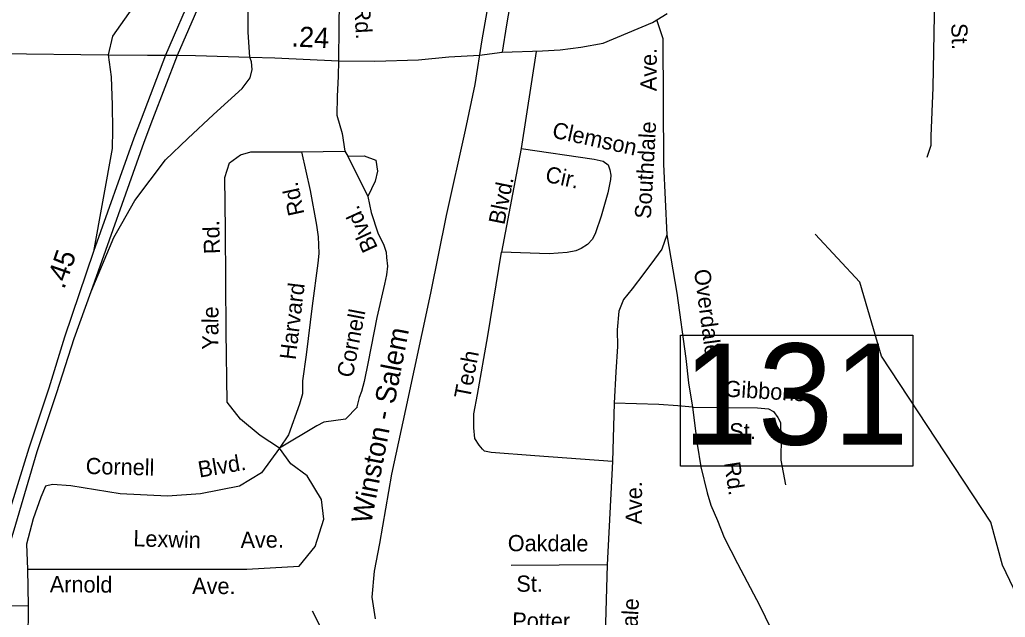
# Model space of a CAD drawing. Extents: x 1551653 to 1702041, y 811336 to 920032.
# Drawn here: x 1633765 to 1637757, y 836287 to 838708 of the extents above; entities that cross this region are included whole.
import ezdxf

# ---------------------------------------------------------------- set-up
doc = ezdxf.new("R2010")
doc.units = 0
for name, color, linetype in [('Old_Level_10', 7, 'Continuous'), ('Old_Level_14', 7, 'Continuous'), ('Old_Level_17', 7, 'Continuous'), ('Old_Level_28', 7, 'Continuous'), ('Old_Level_31', 7, 'Continuous'), ('Old_Level_32', 7, 'Continuous'), ('Old_Level_35', 7, 'Continuous'), ('Old_Level_44', 7, 'Continuous'), ('Old_Level_47', 7, 'Continuous'), ('Old_Level_50', 7, 'Continuous'), ('Old_Level_59', 7, 'Continuous')]:
    doc.layers.add(name, color=color, linetype=linetype)

msp = doc.modelspace()

# ---------------------------------------------------------------- linework, layer by layer
at = {"layer": 'Old_Level_28'}
for points in [[(1634822.417, 839708.61), (1634741.717, 839499.102), (1634609.014, 839184.065), (1634488.093, 838872.443), (1634469.812, 838829.952), (1634355.588, 838564.453)], [(1634404.461, 838563.907), (1634518.478, 838828.918), (1634529.53, 838854.609), (1634655.85, 839191.875), (1634787.775, 839482.19), (1634858.267, 839658.574)], [(1634054.324, 837606.801), (1634268.482, 838211.857), (1634304.129, 838304.148), (1634404.461, 838563.907)], [(1634355.588, 838564.453), (1634255.997, 838305.169), (1634226.327, 838227.921), (1634064.106, 837768.887)], [(1634064.106, 837768.887), (1633946.55, 837420.897), (1633882.278, 837215.461), (1633801.513, 836971.941), (1633704.748, 836656.549), (1633664.864, 836522.356), (1633614.908, 836370.938), (1633604.739, 836327.296)], [(1633650.351, 836329.371), (1633664.726, 836384.949), (1633722.917, 836578.385), (1633741.576, 836640.638), (1633835.868, 836957.594), (1633915.639, 837196.735), (1633985.446, 837415.974), (1634054.324, 837606.801)]]:
    msp.add_lwpolyline(points, dxfattribs=at)
at = {"layer": 'Old_Level_31'}
for p, q in [((1634380.806, 838564.253), (1634380.806, 838564.253)), ((1635627.339, 838564.255), (1635627.339, 838564.255))]:
    msp.add_line(p, q, dxfattribs=at)
msp.add_lwpolyline([(1636440.778, 837429.786), (1637381.668, 837429.786), (1637381.668, 836898.74), (1636440.778, 836898.74), (1636440.778, 837429.786)], dxfattribs=at)
at = {"layer": 'Old_Level_32'}
for points in [[(1635627.339, 838564.255), (1635718.715, 838576.448), (1635881.625, 838580.999), (1635953.307, 838584.983), (1636036.936, 838596.938), (1636128.53, 838612.877), (1636327.648, 838696.557), (1636387.384, 838732.42)], [(1631564.409, 838091.679), (1631601.998, 838126.029), (1631660.835, 838173.466), (1631763.799, 838266.704), (1631845.826, 838323.605), (1631978.209, 838364.09), (1632059.109, 838386.172), (1632084.85, 838397.214), (1632110.591, 838389.853), (1632154.718, 838408.255), (1632260.197, 838438.757), (1632761.471, 838537.071), (1633018.88, 838581.236), (1633086.728, 838581.216), (1633121.904, 838581.216), (1633182.875, 838583.563), (1633244.989, 838580.236), (1633310.855, 838581.699), (1633400.884, 838580.873), (1633680.624, 838570.587), (1634122.91, 838564.734)], [(1634122.91, 838564.734), (1634281.689, 838563.909), (1634355.588, 838564.453)], [(1634355.588, 838564.453), (1634380.806, 838564.253), (1634404.461, 838563.907)], [(1634404.461, 838563.907), (1634477.273, 838561.926), (1634697.066, 838555.946)], [(1634697.066, 838555.946), (1634798.06, 838553.087), (1635056.077, 838541.446), (1635202.996, 838539.152), (1635379.847, 838545.135), (1635503.3, 838557.09), (1635627.339, 838564.255)]]:
    msp.add_lwpolyline(points, dxfattribs=at)
at = {"layer": 'Old_Level_35'}
for p, q in [((1635856.222, 838578.496), (1635796.212, 838185.696)), ((1635796.212, 838185.696), (1635716.2, 837765.375)), ((1634906.586, 838172.281), (1635081.967, 838175.033)), ((1635081.967, 838175.033), (1635093.062, 838154.676)), ((1635093.062, 838154.676), (1635174.863, 837991.937)), ((1636172.538, 837154.396), (1636165.015, 836918.296)), ((1636165.015, 836918.296), (1636144.698, 836499.238)), ((1633796.244, 836481.62), (1633799.468, 836333.1)), ((1636144.698, 836499.238), (1635754.829, 836496.189)), ((1636144.698, 836499.238), (1636135.56, 836215.768)), ((1633799.468, 836333.1), (1633614.209, 836330.752))]:
    msp.add_line(p, q, dxfattribs=at)
for points in [[(1636517.026, 839452.268), (1636484.805, 839422.508), (1636464.756, 839420.713), (1636320.822, 839417.833), (1636228.91, 839414.7), (1636194.819, 839410.989), (1636172.929, 839407.229), (1636148.756, 839399.316), (1636106.41, 839363.758), (1635983.326, 839234.789), (1635846.155, 839082.092), (1635813.848, 839038.322), (1635795.433, 839008.48), (1635785.341, 838984.474), (1635777.008, 838948.624), (1635762.126, 838836.666), (1635736.677, 838687.103), (1635718.715, 838576.448)], [(1635087.915, 839382.466), (1635071.163, 839212.426), (1635061.589, 838984.909), (1635056.803, 838678.358), (1635056.077, 838541.446)], [(1637470.718, 838873.138), (1637462.616, 838432.59), (1637454.556, 838236.296), (1637454.556, 838198.457), (1637438.351, 838149.808)], [(1636345.798, 838703.759), (1636370.087, 838630.847), (1636372.295, 838122.678), (1636385.543, 837835.452)], [(1635056.077, 838541.446), (1635054.228, 838478.526), (1635050.53, 838397.102), (1635048.68, 838321.227), (1635070.872, 838247.205), (1635081.967, 838175.033)], [(1635796.212, 838185.696), (1636091.797, 838141.999), (1636127.65, 838133.866), (1636147.571, 838119.653), (1636155.367, 838099.486), (1636159.123, 838077.596), (1636156.958, 838059.63), (1636146.656, 838005.611), (1636119.74, 837911.907), (1636097.152, 837844.129), (1636085.019, 837818.161), (1636064.763, 837796.363), (1636038.631, 837780.684), (1636016.617, 837770.727), (1635982.483, 837765.015), (1635908.536, 837759.713), (1635716.2, 837765.375)], [(1634816.339, 836972.09), (1634738.952, 837023.719), (1634659.221, 837089.428), (1634605.284, 837157.484), (1634600.594, 837443.787), (1634598.25, 837855.148), (1634595.905, 838068.702), (1634614.665, 838127.371), (1634659.221, 838160.225), (1634701.432, 838171.959), (1634774.128, 838171.959), (1634906.586, 838172.281)], [(1634906.586, 838172.281), (1634941.229, 838015.893), (1634966.786, 837875.297), (1634973.624, 837827.734), (1634975.376, 837795.681), (1634975.668, 837760.855), (1634972.672, 837721.694), (1634949.129, 837547.879), (1634925.303, 837350.258), (1634910.546, 837244.3), (1634910.193, 837215.987), (1634910.104, 837191.978), (1634898.415, 837150.444), (1634853.86, 837026.066), (1634816.339, 836972.09)], [(1635094.911, 838154.676), (1635159.635, 838156.527), (1635207.714, 838138.021), (1635213.262, 838093.607), (1635204.016, 838052.895), (1635174.863, 837991.937)], [(1635174.863, 837991.937), (1635187.595, 837926.938), (1635214.745, 837844.557), (1635239.346, 837794.022), (1635248.3, 837765.873), (1635250.649, 837743.613), (1635254.118, 837708.74), (1635249.824, 837674.61), (1635241.937, 837635.942), (1635210.912, 837500.474), (1635176.432, 837322.054), (1635159.804, 837242.349), (1635149.369, 837201.394), (1635139.28, 837177.585), (1635130.634, 837138.961), (1635133.515, 837138.517), (1635084.021, 837089.722), (1634997.012, 837076.735), (1634967.488, 837062.512), (1634816.339, 836972.09)], [(1636385.543, 837835.452), (1636365.671, 837778.007), (1636336.425, 837737.458), (1636292.419, 837679.76), (1636245.377, 837617.505), (1636210.475, 837573.472), (1636190.748, 837526.402), (1636184.678, 837450.482), (1636186.195, 837383.673), (1636178.608, 837280.422), (1636172.538, 837154.396)], [(1636385.543, 837835.452), (1636425.956, 837599.285), (1636462.376, 837335.084), (1636472.998, 837236.389), (1636489.69, 837137.693)], [(1636165.015, 836918.296), (1635851.473, 836940.433), (1635673.652, 836953.852), (1635647.566, 836960.184), (1635639.725, 836968.146), (1635625.843, 836984.239), (1635608.683, 837011.3), (1635603.682, 837053.832), (1635603.682, 837111.376), (1635618.685, 837188.935), (1635661.191, 837426.616), (1635716.2, 837765.375)], [(1636489.69, 837137.693), (1636430.509, 837143.767), (1636353.117, 837148.322), (1636172.538, 837154.396)], [(1636489.69, 837137.693), (1636752.902, 837134.952), (1636796.962, 837131.172), (1636818.363, 837119.836), (1636835.987, 837095.903), (1636846.058, 837075.749), (1636846.058, 837054.335), (1636848.576, 837020.326), (1636847.317, 836923.335), (1636865.841, 836823.773)], [(1636489.69, 837137.693), (1636508.684, 836987.575), (1636523.789, 836895.623), (1636548.967, 836791.075), (1636564.073, 836740.689), (1636590.509, 836678.464), (1636618.204, 836610.444), (1636672.335, 836504.636), (1636762.344, 836333.327), (1636850.464, 836151.941), (1636933.548, 835972.571), (1636978.867, 835859.205), (1636988.939, 835826.455), (1637004.044, 835771.032), (1637014.116, 835710.569), (1637039.293, 835619.877)], [(1634816.339, 836972.09), (1634743.773, 836871.388), (1634654.662, 836817.412), (1634497.544, 836786.905), (1634363.876, 836777.518), (1634171.582, 836786.905), (1633972.253, 836819.759), (1633897.212, 836824.453), (1633869.071, 836817.412), (1633850.311, 836772.824), (1633819.825, 836685.994), (1633791.685, 836582.738), (1633796.244, 836481.62)], [(1633796.244, 836481.62), (1634485.687, 836481.62), (1634685.016, 836481.62), (1634896.07, 836493.354), (1634961.732, 836573.144), (1634996.908, 836683.44), (1634987.527, 836763.23), (1634928.901, 836859.446), (1634863.24, 836908.729), (1634816.339, 836972.09)], [(1633799.468, 836333.1), (1633797.753, 836190.129), (1633795.47, 835920.232), (1633797.527, 835716.078)]]:
    msp.add_lwpolyline(points, dxfattribs=at)
at = {"layer": 'Old_Level_44'}
msp.add_lwpolyline([(1635205.345, 836280.187), (1635192.533, 836368.497), (1635201.317, 836473.63), (1635222.796, 836585.254), (1635271.337, 836866.547), (1635329.208, 837128.68), (1635429.601, 837599.921), (1635493.564, 837913.871), (1635570.835, 838259.829), (1635609.224, 838445.35), (1635637.421, 838626.631), (1635699.935, 838979.954), (1635769.804, 839278.069), (1635820.318, 839595.845), (1635881.699, 839869.148), (1635919.333, 840057.698)], dxfattribs=at)
at = {"layer": 'Old_Level_47'}
for points in [[(1634822.417, 839708.61), (1634644.171, 839353.111), (1634457.343, 839075.489), (1634338.453, 838911.183), (1634237.866, 838779.265), (1634140.677, 838641.399), (1634122.91, 838564.734)], [(1634697.066, 838555.946), (1634689.456, 838656.858), (1634689.462, 838765.761), (1634693.236, 838914.96), (1634697.011, 839015.055), (1634706.446, 839113.261), (1634723.431, 839217.134), (1634858.267, 839658.574)], [(1634054.324, 837606.801), (1634146.27, 837825.687), (1634178.352, 837882.345), (1634231.192, 837974.885), (1634355.624, 838140.028), (1634446.206, 838226.903), (1634549.999, 838323.221), (1634665.115, 838428.981), (1634698.017, 838471.932), (1634705.716, 838505.833), (1634704.177, 838536.653), (1634697.066, 838555.946)], [(1634122.91, 838564.734), (1634135.501, 838476.482), (1634139.531, 838361.569), (1634140.677, 838260.85), (1634138.79, 838185.307), (1634064.106, 837768.887)]]:
    msp.add_lwpolyline(points, dxfattribs=at)
at = {"layer": 'Old_Level_50'}
for p, q in [((1634371.838, 838544.797), (1634371.838, 838544.797)), ((1635616.052, 838556.382), (1635616.052, 838556.382))]:
    msp.add_line(p, q, dxfattribs=at)
at = {"layer": 'Old_Level_59'}
for points in [[(1639977.958, 832883.578), (1639648.952, 833221.811), (1639558.934, 833407.434), (1639497.931, 833822.306), (1639391.919, 834034.586), (1639128.94, 834387.84), (1638613.952, 835251.724), (1638408.9, 835538.233), (1638122.955, 836016.722), (1637834.959, 836311.433), (1637745.966, 836497.056), (1637697.882, 836672.017), (1637254.969, 837344.075), (1637166.899, 837644.579), (1636985.941, 837838.661)], [(1635649.924, 834852.333), (1635519.921, 835170.113), (1635249.867, 835576.116), (1635096.898, 836025.641), (1634950.901, 836310.921)]]:
    msp.add_lwpolyline(points, dxfattribs=at)

# ---------------------------------------------------------------- texts
at = {"layer": 'Old_Level_10'}
for s, rotation, p in [('Rd.', 273.289242, (1635119.216, 838763.123)), ('St.', 272.063889, (1637537.243, 838692.265)), ('Ave.', 89.611097, (1636344.097, 838417.9)), ('Clemson', 347.632981, (1635917.685, 838230.856)), ('Southdale', 86.790097, (1636320.873, 837899.386)), ('Cir.', 347.632981, (1635889.539, 838051.826)), ('Rd.', 102.279297, (1634918.348, 837921.274)), ('Blvd.', 78.609942, (1635727.329, 837874.038)), ('Blvd.', 114.777822, (1635216.566, 837783.859)), ('Rd.', 91.9103, (1634576.841, 837759.225)), ('Overdale', 277.563675, (1636495.53, 837692.881)), ('Harvard', 83.125533, (1634882.155, 837327.536)), ('Yale', 89.744044, (1634569.121, 837370.578)), ('Cornell', 79.115522, (1635113.149, 837254.485)), ('Tech', 79.068769, (1635588.194, 837168.327)), ('Gibbons', 356.535194, (1636617.903, 837180.85)), ('St.', 0.973222, (1636639.54, 837006.688)), ('Blvd.', 9.555683, (1634492.744, 836852.231)), ('Cornell', 358.606672, (1634031.442, 836867.32)), ('Rd.', 278.752231, (1636617.103, 836911.785)), ('Ave.', 89.611097, (1636284.433, 836662.336)), ('Lexwin', 358.308769, (1634224.167, 836574.349)), ('Ave.', 0.769011, (1634659.317, 836566.923)), ('Oakdale', 359.796181, (1635741.393, 836554.48)), ('Arnold', 359.659236, (1633886.504, 836387.865)), ('Ave.', 359.659236, (1634463.191, 836381.322)), ('St.', 359.796181, (1635776.273, 836390.077)), ('Southdale', 86.790097, (1636251.132, 835967.519)), ('Potter', 359.502711, (1635759.691, 836240.54))]:
    msp.add_text(s, height=65.6167, rotation=rotation, dxfattribs=at).set_placement(p)
at = {"layer": 'Old_Level_14'}
msp.add_text('Winston - Salem', height=82.02083, rotation=78.946058, dxfattribs=at).set_placement((1635187.882, 836662.005))
at = {"layer": 'Old_Level_17'}
for s, rotation, p in [('.24', 357.434133, (1634864.125, 838599.412)), ('.45', 70.773922, (1633944.504, 837612.811))]:
    msp.add_text(s, height=82.0208, rotation=rotation, dxfattribs=at).set_placement(p)
at = {"layer": 'Old_Level_31'}
msp.add_text('131', height=410.1042, dxfattribs=at).set_placement((1636449.386, 836985.64))

doc.saveas('drawing.dxf')
